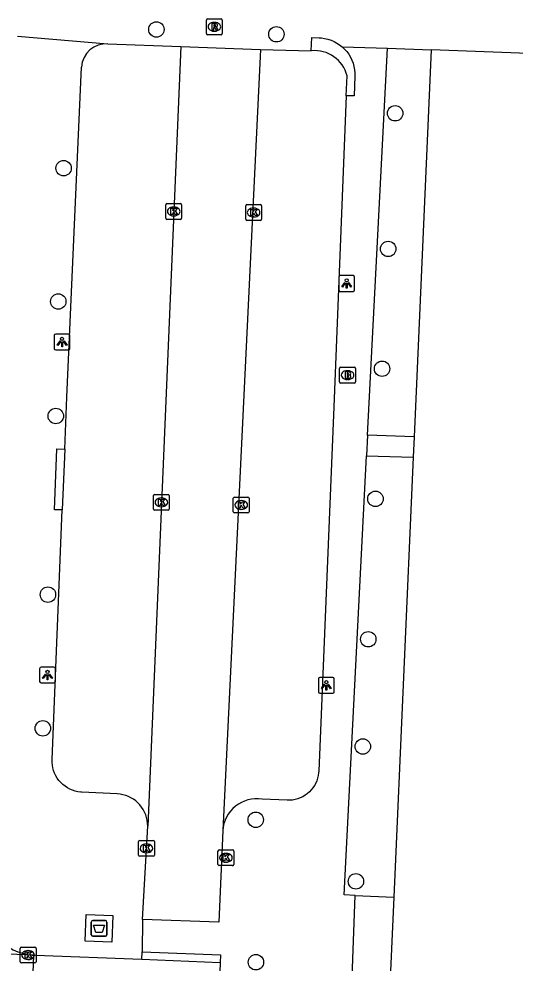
# Model space of a CAD drawing. Extents: x 161355 to 162026, y 386504 to 387459.
# Drawn here: x 161846.8 to 161878.2, y 386691.7 to 386751.5 of the extents above; entities that cross this region are included whole.
import ezdxf

# ---------------------------------------------------------------- set-up
doc = ezdxf.new("R2010")
doc.units = 0
for name, color, linetype in [('IMGEO_Afval_apart_plaats', 7, 'Continuous'), ('IMGEO_Boom', 7, 'Continuous'), ('IMGEO_Brandkraan', 7, 'Continuous'), ('IMGEO_Groenvoorziening', 7, 'Continuous'), ('IMGEO_Kolk', 7, 'Continuous'), ('IMGEO_Lichtpunt', 7, 'Continuous'), ('IMGEO_Rijbaan_lokaal_open', 7, 'Continuous'), ('IMGEO_Rioolput', 7, 'Continuous'), ('IMGEO_Voetpad_gesloten', 7, 'Continuous'), ('IMGEO_Voetpad_open', 7, 'Continuous')]:
    doc.layers.add(name, color=color, linetype=linetype)

msp = doc.modelspace()

# ---------------------------------------------------------------- linework, layer by layer
at = {"layer": 'IMGEO_Afval_apart_plaats'}
for p, q in [((161851.408, 386693.538), (161851.408, 386694.338)), ((161851.408, 386694.338), (161851.408, 386693.538)), ((161851.508, 386694.438), (161852.298, 386694.438)), ((161852.298, 386694.438), (161851.508, 386694.438)), ((161852.398, 386694.338), (161852.398, 386693.538)), ((161852.398, 386693.538), (161852.398, 386694.338)), ((161852.298, 386693.438), (161851.508, 386693.438)), ((161851.508, 386693.438), (161852.298, 386693.438))]:
    msp.add_line(p, q, dxfattribs=at)
msp.add_lwpolyline([(161851.551, 386694.152), (161852.255, 386694.152), (161852.106, 386693.682), (161851.7, 386693.682), (161851.551, 386694.152)], dxfattribs=at)
for centre, start, end in [((161851.508, 386694.338), 90, 180), ((161851.508, 386694.338), 90, 180), ((161852.298, 386694.338), 0, 90), ((161852.298, 386694.338), 360, 90), ((161851.508, 386693.538), 180, 270), ((161851.508, 386693.538), 180, 270), ((161852.298, 386693.538), 270, 0), ((161852.298, 386693.538), 270, 0)]:
    msp.add_arc(centre, 0.1, start, end, dxfattribs=at)
at = {"layer": 'IMGEO_Boom'}
for centre in [(161855.531, 386750.861), (161863.129, 386750.556), (161870.644, 386745.554), (161849.655, 386742.075), (161870.206, 386736.965), (161849.318, 386733.633), (161869.818, 386729.375), (161849.16, 386726.383), (161869.398, 386721.136), (161848.664, 386715.073), (161868.944, 386712.247), (161848.34, 386706.606), (161868.597, 386705.456), (161861.82, 386700.816), (161868.161, 386696.917), (161861.83, 386691.795)]:
    msp.add_circle(centre, 0.489, dxfattribs=at)
at = {"layer": 'IMGEO_Brandkraan'}
for p, q in [((161867.131, 386728.545), (161867.131, 386729.397)), ((161867.206, 386729.471), (161868.058, 386729.471)), ((161867.619, 386729.251), (161867.644, 386729.251)), ((161868.132, 386729.397), (161868.132, 386728.545)), ((161868.058, 386728.471), (161867.206, 386728.471)), ((161867.642, 386728.691), (161867.617, 386728.691))]:
    msp.add_line(p, q, dxfattribs=at)
for points in [[(161867.131, 386728.545), (161867.131, 386729.397)], [(161867.206, 386729.471), (161868.058, 386729.471)], [(161867.479, 386729.171), (161867.479, 386728.771), (161867.692, 386728.771)], [(161867.71, 386729.171), (161867.479, 386729.171)], [(161867.658, 386729.09), (161867.604, 386729.09), (161867.604, 386729.014)], [(161867.604, 386729.014), (161867.657, 386729.014)], [(161868.132, 386729.397), (161868.132, 386728.545)], [(161868.058, 386728.471), (161867.206, 386728.471)], [(161867.666, 386728.938), (161867.604, 386728.938), (161867.604, 386728.857)], [(161867.604, 386728.857), (161867.666, 386728.857)]]:
    msp.add_lwpolyline(points, dxfattribs=at)
for centre, radius, start, end in [((161867.208, 386729.395), 0.0765, 91.55205, 178.44795), ((161867.208, 386729.395), 0.0765, 91.55205, 178.44795), ((161867.659, 386729.052), 0.0379, 267.82845, 90.93552), ((161867.714, 386729.026), 0.145, 59.4692, 91.53667), ((161867.739, 386729.073), 0.0922, 285.51372, 58.15012), ((161867.744, 386728.881), 0.105, 301.31148, 78.98903), ((161868.056, 386729.395), 0.0765, 1.55205, 88.44795), ((161868.056, 386729.395), 0.0765, 1.55205, 88.44795), ((161867.208, 386728.547), 0.0765, 181.55205, 268.44795), ((161867.208, 386728.547), 0.0765, 181.55205, 268.44795), ((161867.667, 386728.897), 0.0404, 269.87594, 90.50774), ((161867.698, 386729.022), 0.251, 268.66757, 293.53466), ((161868.056, 386728.547), 0.0765, 271.55205, 358.44795), ((161868.056, 386728.547), 0.0765, 271.55205, 358.44795)]:
    msp.add_arc(centre, radius, start, end, dxfattribs=at)
for centre, major_axis, ratio, start_param, end_param in [((161867.618, 386728.971), (-0.387, 0.002), 0.722429, 4.712389, 7.853982), ((161867.643, 386728.971), (-0.39, 0.002), 0.717154, 1.570796, 4.712389)]:
    msp.add_ellipse(centre, major_axis=major_axis, ratio=ratio, start_param=start_param, end_param=end_param, dxfattribs=at)
at = {"layer": 'IMGEO_Groenvoorziening'}
for points in [[(161872.918, 386749.566), (161871.839, 386725.06)], [(161871.783, 386723.767), (161870.557, 386695.92)]]:
    msp.add_lwpolyline(points, dxfattribs=at)
at = {"layer": 'IMGEO_Kolk'}
for p, q in [((161856.125, 386738.91), (161856.125, 386739.762)), ((161856.2, 386739.836), (161857.052, 386739.836)), ((161857.126, 386739.762), (161857.126, 386738.91)), ((161861.259, 386739.77), (161862.111, 386739.77)), ((161856.613, 386739.616), (161856.638, 386739.616)), ((161861.184, 386738.844), (161861.184, 386739.696)), ((161861.672, 386739.55), (161861.697, 386739.55)), ((161862.185, 386739.696), (161862.185, 386738.844)), ((161857.052, 386738.836), (161856.2, 386738.836)), ((161856.636, 386739.056), (161856.611, 386739.056)), ((161862.111, 386738.77), (161861.259, 386738.77)), ((161861.695, 386738.99), (161861.67, 386738.99)), ((161855.345, 386720.492), (161855.345, 386721.344)), ((161855.42, 386721.418), (161856.272, 386721.418)), ((161855.833, 386721.198), (161855.858, 386721.198)), ((161856.346, 386721.344), (161856.346, 386720.492)), ((161860.475, 386721.249), (161861.327, 386721.249)), ((161855.856, 386720.638), (161855.831, 386720.638)), ((161860.4, 386720.323), (161860.4, 386721.175)), ((161860.888, 386721.029), (161860.913, 386721.029)), ((161861.401, 386721.175), (161861.401, 386720.323)), ((161856.272, 386720.418), (161855.42, 386720.418)), ((161861.327, 386720.249), (161860.475, 386720.249)), ((161860.911, 386720.469), (161860.886, 386720.469)), ((161854.4, 386698.579), (161854.4, 386699.431)), ((161854.475, 386699.505), (161855.327, 386699.505)), ((161854.888, 386699.285), (161854.913, 386699.285)), ((161855.401, 386699.431), (161855.401, 386698.579)), ((161855.327, 386698.505), (161854.475, 386698.505)), ((161854.911, 386698.725), (161854.886, 386698.725)), ((161859.429, 386697.984), (161859.429, 386698.836)), ((161859.504, 386698.91), (161860.356, 386698.91)), ((161859.917, 386698.69), (161859.942, 386698.69)), ((161860.43, 386698.836), (161860.43, 386697.984)), ((161860.356, 386697.91), (161859.504, 386697.91)), ((161859.94, 386698.13), (161859.915, 386698.13)), ((161846.909, 386691.822), (161846.909, 386692.674)), ((161846.984, 386692.748), (161847.836, 386692.748)), ((161847.397, 386692.528), (161847.422, 386692.528)), ((161847.91, 386692.674), (161847.91, 386691.822)), ((161847.42, 386691.968), (161847.395, 386691.968)), ((161847.836, 386691.748), (161846.984, 386691.748))]:
    msp.add_line(p, q, dxfattribs=at)
for points in [[(161856.125, 386738.91), (161856.125, 386739.762)], [(161856.2, 386739.836), (161857.052, 386739.836)], [(161857.126, 386739.762), (161857.126, 386738.91)], [(161861.259, 386739.77), (161862.111, 386739.77)], [(161856.446, 386739.536), (161856.569, 386739.536), (161856.569, 386739.385), (161856.699, 386739.536), (161856.863, 386739.536), (161856.717, 386739.385), (161856.87, 386739.136), (161856.718, 386739.136), (161856.633, 386739.3), (161856.569, 386739.233), (161856.569, 386739.136), (161856.446, 386739.136), (161856.446, 386739.536)], [(161861.184, 386738.844), (161861.184, 386739.696)], [(161861.505, 386739.47), (161861.628, 386739.47), (161861.628, 386739.319), (161861.758, 386739.47), (161861.922, 386739.47), (161861.776, 386739.319), (161861.929, 386739.07), (161861.777, 386739.07), (161861.692, 386739.234), (161861.628, 386739.167), (161861.628, 386739.07), (161861.505, 386739.07), (161861.505, 386739.47)], [(161862.185, 386739.696), (161862.185, 386738.844)], [(161857.052, 386738.836), (161856.2, 386738.836)], [(161862.111, 386738.77), (161861.259, 386738.77)], [(161855.345, 386720.492), (161855.345, 386721.344)], [(161855.42, 386721.418), (161856.272, 386721.418)], [(161856.346, 386721.344), (161856.346, 386720.492)], [(161860.475, 386721.249), (161861.327, 386721.249)], [(161855.666, 386721.118), (161855.789, 386721.118), (161855.789, 386720.967), (161855.919, 386721.118), (161856.083, 386721.118), (161855.937, 386720.967), (161856.09, 386720.718), (161855.938, 386720.718), (161855.853, 386720.882), (161855.789, 386720.815), (161855.789, 386720.718), (161855.666, 386720.718), (161855.666, 386721.118)], [(161860.4, 386720.323), (161860.4, 386721.175)], [(161860.721, 386720.949), (161860.844, 386720.949), (161860.844, 386720.798), (161860.974, 386720.949), (161861.138, 386720.949), (161860.992, 386720.798), (161861.145, 386720.549), (161860.993, 386720.549), (161860.908, 386720.713), (161860.844, 386720.646), (161860.844, 386720.549), (161860.721, 386720.549), (161860.721, 386720.949)], [(161861.401, 386721.175), (161861.401, 386720.323)], [(161856.272, 386720.418), (161855.42, 386720.418)], [(161861.327, 386720.249), (161860.475, 386720.249)], [(161854.4, 386698.579), (161854.4, 386699.431)], [(161854.475, 386699.505), (161855.327, 386699.505)], [(161854.721, 386699.205), (161854.844, 386699.205), (161854.844, 386699.054), (161854.974, 386699.205), (161855.138, 386699.205), (161854.992, 386699.054), (161855.145, 386698.805), (161854.993, 386698.805), (161854.908, 386698.969), (161854.844, 386698.902), (161854.844, 386698.805), (161854.721, 386698.805), (161854.721, 386699.205)], [(161855.401, 386699.431), (161855.401, 386698.579)], [(161855.327, 386698.505), (161854.475, 386698.505)], [(161859.429, 386697.984), (161859.429, 386698.836)], [(161859.504, 386698.91), (161860.356, 386698.91)], [(161859.75, 386698.61), (161859.873, 386698.61), (161859.873, 386698.459), (161860.003, 386698.61), (161860.167, 386698.61), (161860.021, 386698.459), (161860.174, 386698.21), (161860.022, 386698.21), (161859.937, 386698.374), (161859.873, 386698.307), (161859.873, 386698.21), (161859.75, 386698.21), (161859.75, 386698.61)], [(161860.43, 386698.836), (161860.43, 386697.984)], [(161860.356, 386697.91), (161859.504, 386697.91)], [(161846.909, 386691.822), (161846.909, 386692.674)], [(161846.984, 386692.748), (161847.836, 386692.748)], [(161847.91, 386692.674), (161847.91, 386691.822)], [(161847.23, 386692.448), (161847.353, 386692.448), (161847.353, 386692.297), (161847.483, 386692.448), (161847.647, 386692.448), (161847.501, 386692.297), (161847.654, 386692.048), (161847.502, 386692.048), (161847.417, 386692.212), (161847.353, 386692.145), (161847.353, 386692.048), (161847.23, 386692.048), (161847.23, 386692.448)], [(161847.836, 386691.748), (161846.984, 386691.748)]]:
    msp.add_lwpolyline(points, dxfattribs=at)
for centre, start, end in [((161856.202, 386739.76), 91.55205, 178.44795), ((161856.202, 386739.76), 91.55205, 178.44795), ((161857.05, 386739.76), 1.55205, 88.44795), ((161857.05, 386739.76), 1.55205, 88.44795), ((161861.261, 386739.694), 91.55205, 178.44795), ((161861.261, 386739.694), 91.55205, 178.44795), ((161862.109, 386739.694), 1.55205, 88.44795), ((161862.109, 386739.694), 1.55205, 88.44795), ((161856.202, 386738.912), 181.55205, 268.44795), ((161856.202, 386738.912), 181.55205, 268.44795), ((161857.05, 386738.912), 271.55205, 358.44795), ((161857.05, 386738.912), 271.55205, 358.44795), ((161861.261, 386738.846), 181.55205, 268.44795), ((161861.261, 386738.846), 181.55205, 268.44795), ((161862.109, 386738.846), 271.55205, 358.44795), ((161862.109, 386738.846), 271.55205, 358.44795), ((161855.422, 386721.342), 91.55205, 178.44795), ((161855.422, 386721.342), 91.55205, 178.44795), ((161856.27, 386721.342), 1.55205, 88.44795), ((161856.27, 386721.342), 1.55205, 88.44795), ((161860.477, 386721.173), 91.55205, 178.44795), ((161860.477, 386721.173), 91.55205, 178.44795), ((161861.325, 386721.173), 1.55205, 88.44795), ((161861.325, 386721.173), 1.55205, 88.44795), ((161855.422, 386720.494), 181.55205, 268.44795), ((161855.422, 386720.494), 181.55205, 268.44795), ((161856.27, 386720.494), 271.55205, 358.44795), ((161856.27, 386720.494), 271.55205, 358.44795), ((161860.477, 386720.325), 181.55205, 268.44795), ((161860.477, 386720.325), 181.55205, 268.44795), ((161861.325, 386720.325), 271.55205, 358.44795), ((161861.325, 386720.325), 271.55205, 358.44795), ((161854.477, 386699.429), 91.55205, 178.44795), ((161854.477, 386699.429), 91.55205, 178.44795), ((161855.325, 386699.429), 1.55205, 88.44795), ((161855.325, 386699.429), 1.55205, 88.44795), ((161854.477, 386698.581), 181.55205, 268.44795), ((161854.477, 386698.581), 181.55205, 268.44795), ((161855.325, 386698.581), 271.55205, 358.44795), ((161855.325, 386698.581), 271.55205, 358.44795), ((161859.506, 386698.834), 91.55205, 178.44795), ((161859.506, 386698.834), 91.55205, 178.44795), ((161860.354, 386698.834), 1.55205, 88.44795), ((161860.354, 386698.834), 1.55205, 88.44795), ((161859.506, 386697.986), 181.55205, 268.44795), ((161859.506, 386697.986), 181.55205, 268.44795), ((161860.354, 386697.986), 271.55205, 358.44795), ((161860.354, 386697.986), 271.55205, 358.44795), ((161846.986, 386692.672), 91.55205, 178.44795), ((161846.986, 386692.672), 91.55205, 178.44795), ((161847.834, 386692.672), 1.55205, 88.44795), ((161847.834, 386692.672), 1.55205, 88.44795), ((161846.986, 386691.824), 181.55205, 268.44795), ((161846.986, 386691.824), 181.55205, 268.44795), ((161847.834, 386691.824), 271.55205, 358.44795), ((161847.834, 386691.824), 271.55205, 358.44795)]:
    msp.add_arc(centre, 0.0765, start, end, dxfattribs=at)
for centre, major_axis, ratio, start_param, end_param in [((161856.612, 386739.336), (-0.387, 0.002), 0.722429, 4.712389, 7.853982), ((161856.637, 386739.336), (-0.39, 0.002), 0.717154, 1.570796, 4.712389), ((161861.671, 386739.27), (-0.387, 0.002), 0.722429, 4.712389, 7.853982), ((161861.696, 386739.27), (-0.39, 0.002), 0.717154, 1.570796, 4.712389), ((161855.832, 386720.918), (-0.387, 0.002), 0.722429, 4.712389, 7.853982), ((161855.857, 386720.918), (-0.39, 0.002), 0.717154, 1.570796, 4.712389), ((161860.887, 386720.749), (-0.387, 0.002), 0.722429, 4.712389, 7.853982), ((161860.912, 386720.749), (-0.39, 0.002), 0.717154, 1.570796, 4.712389), ((161854.887, 386699.005), (-0.387, 0.002), 0.722429, 4.712389, 7.853982), ((161854.912, 386699.005), (-0.39, 0.002), 0.717154, 1.570796, 4.712389), ((161859.916, 386698.41), (-0.387, 0.002), 0.722429, 4.712389, 7.853982), ((161859.941, 386698.41), (-0.39, 0.002), 0.717154, 1.570796, 4.712389), ((161847.396, 386692.248), (-0.387, 0.002), 0.722429, 4.712389, 7.853982), ((161847.421, 386692.248), (-0.39, 0.002), 0.717154, 1.570796, 4.712389)]:
    msp.add_ellipse(centre, major_axis=major_axis, ratio=ratio, start_param=start_param, end_param=end_param, dxfattribs=at)
at = {"layer": 'IMGEO_Lichtpunt'}
for p, q in [((161867.078, 386735.178), (161867.078, 386734.371)), ((161867.078, 386735.178), (161867.078, 386734.371)), ((161867.98, 386735.273), (161867.172, 386735.273)), ((161867.98, 386735.273), (161867.172, 386735.273)), ((161868.074, 386734.371), (161868.074, 386735.178)), ((161868.074, 386734.371), (161868.074, 386735.178)), ((161867.172, 386734.277), (161867.98, 386734.277)), ((161867.172, 386734.277), (161867.98, 386734.277)), ((161849.06, 386731.472), (161849.06, 386730.665)), ((161849.06, 386731.472), (161849.06, 386730.665)), ((161849.962, 386731.567), (161849.154, 386731.567)), ((161849.962, 386731.567), (161849.154, 386731.567)), ((161850.056, 386730.665), (161850.056, 386731.472)), ((161850.056, 386730.665), (161850.056, 386731.472)), ((161849.154, 386730.571), (161849.962, 386730.571)), ((161849.154, 386730.571), (161849.962, 386730.571)), ((161849.041, 386710.477), (161848.233, 386710.477)), ((161849.041, 386710.477), (161848.233, 386710.477)), ((161848.139, 386710.382), (161848.139, 386709.575)), ((161848.139, 386710.382), (161848.139, 386709.575)), ((161849.135, 386709.575), (161849.135, 386710.382)), ((161849.135, 386709.575), (161849.135, 386710.382)), ((161866.69, 386709.827), (161865.882, 386709.827)), ((161866.69, 386709.827), (161865.882, 386709.827)), ((161848.233, 386709.481), (161849.041, 386709.481)), ((161848.233, 386709.481), (161849.041, 386709.481)), ((161865.788, 386709.732), (161865.788, 386708.925)), ((161865.788, 386709.732), (161865.788, 386708.925)), ((161866.784, 386708.925), (161866.784, 386709.732)), ((161866.784, 386708.925), (161866.784, 386709.732)), ((161865.882, 386708.831), (161866.69, 386708.831)), ((161865.882, 386708.831), (161866.69, 386708.831))]:
    msp.add_line(p, q, dxfattribs=at)
for points in [[(161867.452, 386734.842), (161867.491, 386734.814), (161867.303, 386734.552), (161867.265, 386734.579), (161867.452, 386734.842)], [(161867.554, 386734.794), (161867.601, 386734.794), (161867.601, 386734.472), (161867.554, 386734.472), (161867.554, 386734.794)], [(161867.664, 386734.814), (161867.702, 386734.841), (161867.889, 386734.579), (161867.85, 386734.551), (161867.664, 386734.814)], [(161849.434, 386731.136), (161849.473, 386731.108), (161849.285, 386730.846), (161849.247, 386730.873), (161849.434, 386731.136)], [(161849.536, 386731.088), (161849.583, 386731.088), (161849.583, 386730.766), (161849.536, 386730.766), (161849.536, 386731.088)], [(161849.646, 386731.108), (161849.684, 386731.135), (161849.871, 386730.873), (161849.832, 386730.845), (161849.646, 386731.108)], [(161848.513, 386710.046), (161848.552, 386710.018), (161848.364, 386709.756), (161848.326, 386709.783), (161848.513, 386710.046)], [(161848.615, 386709.998), (161848.662, 386709.998), (161848.662, 386709.676), (161848.615, 386709.676), (161848.615, 386709.998)], [(161848.725, 386710.018), (161848.763, 386710.045), (161848.95, 386709.783), (161848.911, 386709.755), (161848.725, 386710.018)], [(161866.162, 386709.396), (161866.201, 386709.368), (161866.013, 386709.106), (161865.975, 386709.133), (161866.162, 386709.396)], [(161866.264, 386709.348), (161866.311, 386709.348), (161866.311, 386709.026), (161866.264, 386709.026), (161866.264, 386709.348)], [(161866.374, 386709.368), (161866.412, 386709.395), (161866.599, 386709.133), (161866.56, 386709.105), (161866.374, 386709.368)]]:
    msp.add_lwpolyline(points, dxfattribs=at)
for centre in [(161867.577, 386734.976), (161849.559, 386731.27), (161848.638, 386710.18), (161866.287, 386709.53)]:
    msp.add_circle(centre, 0.0994, dxfattribs=at)
for centre, start, end in [((161867.172, 386735.178), 90, 180), ((161867.172, 386735.178), 90, 180), ((161867.98, 386735.178), 0, 90), ((161867.98, 386735.178), 0, 90), ((161867.172, 386734.371), 180, 270), ((161867.172, 386734.371), 180, 270), ((161867.98, 386734.371), 270, 0), ((161867.98, 386734.371), 270, 360), ((161849.154, 386731.472), 90, 180), ((161849.154, 386731.472), 90, 180), ((161849.962, 386731.472), 0, 90), ((161849.962, 386731.472), 0, 90), ((161849.154, 386730.665), 180, 270), ((161849.154, 386730.665), 180, 270), ((161849.962, 386730.665), 270, 0), ((161849.962, 386730.665), 270, 360), ((161848.233, 386710.382), 90, 180), ((161848.233, 386710.382), 90, 180), ((161849.041, 386710.382), 0, 90), ((161849.041, 386710.382), 0, 90), ((161865.882, 386709.732), 90, 180), ((161865.882, 386709.732), 90, 180), ((161866.69, 386709.732), 0, 90), ((161866.69, 386709.732), 0, 90), ((161848.233, 386709.575), 180, 270), ((161848.233, 386709.575), 180, 270), ((161849.041, 386709.575), 270, 0), ((161849.041, 386709.575), 270, 360), ((161865.882, 386708.925), 180, 270), ((161865.882, 386708.925), 180, 270), ((161866.69, 386708.925), 270, 0), ((161866.69, 386708.925), 270, 360)]:
    msp.add_arc(centre, 0.0946, start, end, dxfattribs=at)
at = {"layer": 'IMGEO_Rijbaan_lokaal_open'}
for points in [[(161857.068, 386749.79), (161854.98, 386700.421)], [(161857.068, 386749.79), (161862.119, 386749.599)], [(161862.119, 386749.599), (161859.726, 386700.127)], [(161854.654, 386694.502), (161854.98, 386700.421)], [(161859.726, 386700.127), (161859.488, 386694.33), (161854.654, 386694.502)], [(161847.757, 386692.233), (161800.538, 386694.114)], [(161847.757, 386692.233), (161847.557, 386687.271)], [(161854.618, 386691.959), (161847.883, 386692.226), (161847.757, 386692.233)], [(161859.569, 386691.763), (161854.618, 386691.959)], [(161859.569, 386691.763), (161857.708, 386643.236)]]:
    msp.add_lwpolyline(points, dxfattribs=at)
at = {"layer": 'IMGEO_Rioolput'}
for p, q in [((161858.701, 386750.604), (161858.701, 386751.456)), ((161858.776, 386751.53), (161859.628, 386751.53)), ((161859.189, 386751.31), (161859.214, 386751.31)), ((161859.702, 386751.456), (161859.702, 386750.604)), ((161859.628, 386750.53), (161858.776, 386750.53)), ((161859.212, 386750.75), (161859.187, 386750.75))]:
    msp.add_line(p, q, dxfattribs=at)
for points in [[(161858.701, 386750.604), (161858.701, 386751.456)], [(161858.776, 386751.53), (161859.628, 386751.53)], [(161859.29, 386751.228), (161859.038, 386751.23), (161859.038, 386750.83)], [(161859.216, 386751.149), (161859.162, 386751.149), (161859.162, 386751.068)], [(161859.702, 386751.456), (161859.702, 386750.604)], [(161859.628, 386750.53), (161858.776, 386750.53)], [(161859.038, 386750.83), (161859.162, 386750.83), (161859.162, 386750.992), (161859.173, 386750.992)], [(161859.162, 386751.068), (161859.214, 386751.068)], [(161859.22, 386750.963), (161859.291, 386750.83), (161859.431, 386750.83), (161859.366, 386750.956)]]:
    msp.add_lwpolyline(points, dxfattribs=at)
for centre, radius, start, end in [((161858.778, 386751.454), 0.0765, 91.55205, 178.44795), ((161858.778, 386751.454), 0.0765, 91.55205, 178.44795), ((161859.222, 386751.053), 0.0964, 77.00612, 93.18647), ((161859.236, 386751.11), 0.0378, 276.66336, 79.67722), ((161859.289, 386751.118), 0.109, 350.36119, 89.41601), ((161859.287, 386751.118), 0.112, 277.58423, 350.98172), ((161859.626, 386751.454), 0.0765, 1.55205, 88.44795), ((161859.626, 386751.454), 0.0765, 1.55205, 88.44795), ((161858.778, 386750.606), 0.0765, 181.55205, 268.44795), ((161858.778, 386750.606), 0.0765, 181.55205, 268.44795), ((161859.172, 386750.939), 0.0533, 26.02933, 88.69889), ((161859.198, 386751.257), 0.19, 274.7715, 282.96867), ((161859.271, 386750.903), 0.108, 29.51342, 73.79051), ((161859.626, 386750.606), 0.0765, 271.55205, 358.44795), ((161859.626, 386750.606), 0.0765, 271.55205, 358.44795)]:
    msp.add_arc(centre, radius, start, end, dxfattribs=at)
for centre, major_axis, ratio, start_param, end_param in [((161859.188, 386751.03), (-0.387, 0.002), 0.722429, 4.712389, 7.853982), ((161859.213, 386751.03), (-0.39, 0.002), 0.717154, 1.570796, 4.712389)]:
    msp.add_ellipse(centre, major_axis=major_axis, ratio=ratio, start_param=start_param, end_param=end_param, dxfattribs=at)
at = {"layer": 'IMGEO_Voetpad_gesloten'}
msp.add_lwpolyline([(161852.781, 386694.754), (161852.714, 386693.055), (161851.025, 386693.122), (161851.093, 386694.821), (161852.781, 386694.754)], dxfattribs=at)
at = {"layer": 'IMGEO_Voetpad_open'}
for points in [[(161846.74, 386750.435), (161852.462, 386749.947)], [(161852.462, 386749.947), (161857.068, 386749.79)], [(161865.337, 386749.508), (161865.363, 386750.354), (161865.845, 386750.335), (161865.974, 386750.326), (161866.182, 386750.297), (161866.387, 386750.249), (161866.586, 386750.184), (161866.779, 386750.1), (161866.964, 386750), (161867.13, 386749.89), (161867.294, 386749.759)], [(161862.119, 386749.599), (161865.337, 386749.508)], [(161867.294, 386749.759), (161870.152, 386749.67)], [(161867.294, 386749.759), (161867.446, 386749.615), (161867.585, 386749.457), (161867.709, 386749.287), (161867.817, 386749.107), (161867.908, 386748.919), (161867.983, 386748.722), (161868.039, 386748.52), (161868.077, 386748.314), (161868.097, 386748.105), (161868.098, 386747.895), (161868.049, 386746.652), (161867.548, 386746.654)], [(161868.901, 386725.165), (161870.152, 386749.67)], [(161870.152, 386749.67), (161872.918, 386749.566)], [(161913.776, 386748.036), (161872.918, 386749.566)], [(161849.729, 386724.294), (161849.863, 386727.568), (161850.782, 386748.483)], [(161867.548, 386746.654), (161867.598, 386747.915)], [(161867.548, 386746.654), (161866.762, 386726.969), (161865.807, 386703.888), (161865.8, 386703.787), (161865.776, 386703.617), (161865.737, 386703.45), (161865.684, 386703.287), (161865.616, 386703.13), (161865.534, 386702.979), (161865.439, 386702.836), (161865.332, 386702.702), (161865.213, 386702.578), (161865.083, 386702.466), (161864.944, 386702.365), (161864.797, 386702.277), (161864.642, 386702.203), (161864.482, 386702.143), (161864.316, 386702.097), (161864.147, 386702.066), (161863.977, 386702.051), (161863.805, 386702.051), (161862.216, 386702.122)], [(161868.901, 386725.165), (161868.834, 386723.854)], [(161871.839, 386725.06), (161868.901, 386725.165)], [(161871.839, 386725.06), (161871.783, 386723.767)], [(161849.572, 386720.435), (161849.073, 386720.448), (161849.23, 386724.307), (161849.729, 386724.294)], [(161849.729, 386724.294), (161849.572, 386720.435)], [(161868.123, 386696.023), (161867.415, 386696.053), (161868.834, 386723.854)], [(161868.834, 386723.854), (161871.783, 386723.767)], [(161854.98, 386700.421), (161854.972, 386700.603), (161854.948, 386700.783), (161854.908, 386700.96), (161854.852, 386701.133), (161854.781, 386701.3), (161854.695, 386701.46), (161854.596, 386701.612), (161854.483, 386701.755), (161854.358, 386701.887), (161854.221, 386702.007), (161854.075, 386702.114), (161853.919, 386702.208), (161853.756, 386702.288), (161853.586, 386702.353), (161853.411, 386702.402), (161853.232, 386702.435), (161853.047, 386702.453), (161850.818, 386702.561), (161850.737, 386702.567), (161850.561, 386702.591), (161850.387, 386702.63), (161850.218, 386702.685), (161850.054, 386702.755), (161849.897, 386702.839), (161849.748, 386702.937), (161849.609, 386703.048), (161849.48, 386703.171), (161849.363, 386703.304), (161849.258, 386703.448), (161849.166, 386703.601), (161849.088, 386703.761), (161849.025, 386703.927), (161848.977, 386704.099), (161848.945, 386704.274), (161848.928, 386704.451), (161848.927, 386704.629), (161849.572, 386720.435)], [(161803.54, 386695.916), (161843.765, 386694.14), (161843.878, 386694.132), (161844.038, 386694.108), (161844.195, 386694.07), (161844.347, 386694.018), (161844.495, 386693.953), (161844.636, 386693.875), (161844.77, 386693.784), (161845.928, 386692.919), (161846.189, 386692.742), (161846.466, 386692.59), (161846.755, 386692.462), (161847.054, 386692.361), (161847.36, 386692.287), (161847.673, 386692.241), (161847.757, 386692.233)], [(161867.65, 386683.374), (161868.123, 386696.023)], [(161868.123, 386696.023), (161870.557, 386695.92)], [(161870.557, 386695.92), (161870.001, 386683.3)], [(161854.654, 386694.502), (161854.635, 386692.459)], [(161854.618, 386691.959), (161854.635, 386692.459)], [(161854.635, 386692.459), (161859.586, 386692.262), (161859.569, 386691.763)]]:
    msp.add_lwpolyline(points, dxfattribs=at)
for centre, radius, start, end in [((161852.355, 386748.374), 1.577, 86.10723, 176.03242), ((161865.554, 386747.415), 2.105, 13.75595, 95.91041), ((161861.891, 386699.976), 2.17, 81.38672, 176.01703)]:
    msp.add_arc(centre, radius, start, end, dxfattribs=at)

doc.saveas('drawing.dxf')
